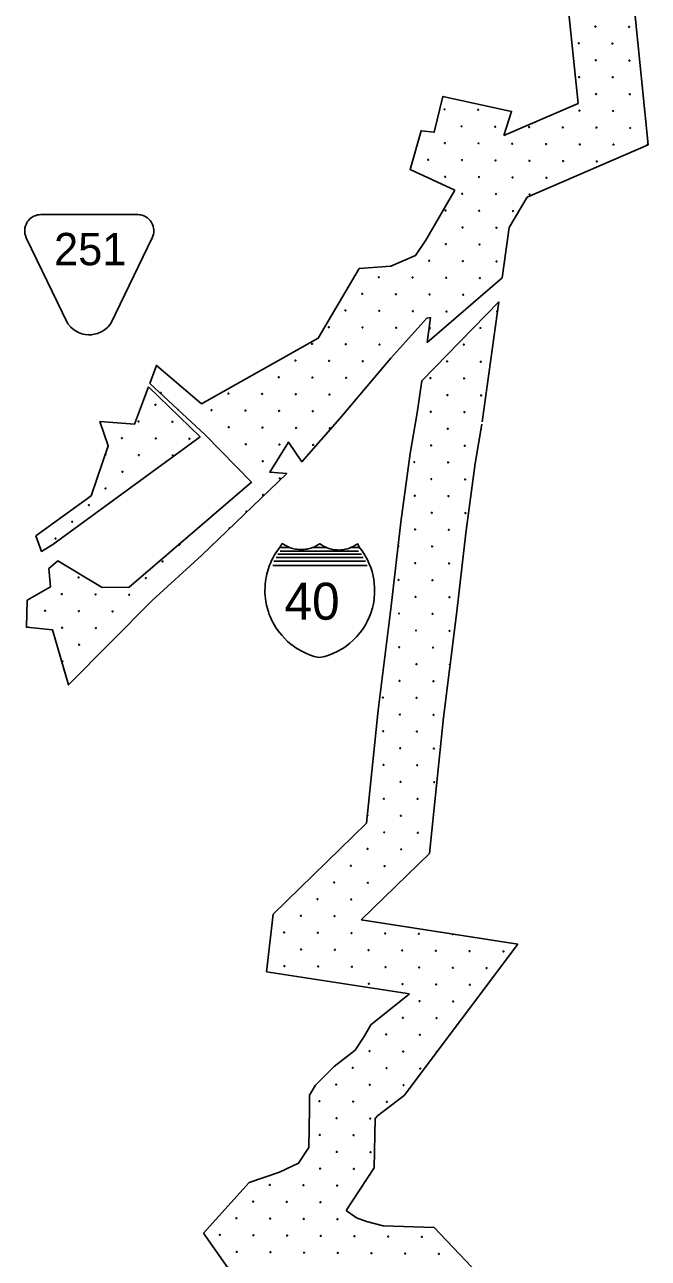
# Model space of a CAD drawing. Extents: x 1612280 to 1883141, y 560852 to 780851.
# Drawn here: x 1695212 to 1702328, y 642204 to 656286 of the extents above; entities that cross this region are included whole.
import ezdxf

# ---------------------------------------------------------------- set-up
doc = ezdxf.new("R2010")
doc.units = 0
for name, color, linetype in [('DESIGN - EROSION CONTROL - Devices', 7, 'Continuous'), ('DESIGN - ROW - Easement Linework and Patterning', 7, 'Continuous'), ('DESIGN - SCRATCH - User 1', 7, 'Continuous'), ('SURVEY - DRAINAGE - Bridge Hydraulic Data with Text', 7, 'Continuous')]:
    doc.layers.add(name, color=color, linetype=linetype)

msp = doc.modelspace()

# ---------------------------------------------------------------- linework, layer by layer
at = {"layer": 'DESIGN - EROSION CONTROL - Devices'}
for centre in [(1701725, 656264), (1701725, 656264), (1702109, 656261), (1702109, 656261), (1701534, 656074), (1701534, 656074), (1701919, 656070), (1701919, 656070), (1701729, 655880), (1701729, 655880), (1702113, 655876), (1702113, 655876), (1701538, 655689), (1701538, 655689), (1701923, 655686), (1701923, 655686), (1701732, 655495), (1701732, 655495), (1702117, 655492), (1702117, 655492), (1700004, 655320), (1700004, 655320), (1700388, 655316), (1700388, 655316), (1701542, 655305), (1701542, 655305), (1701926, 655301), (1701926, 655301), (1700198, 655126), (1700198, 655126), (1700582, 655122), (1700582, 655122), (1700967, 655118), (1700967, 655118), (1701351, 655114), (1701351, 655114), (1701736, 655111), (1701736, 655111), (1702121, 655107), (1702121, 655107), (1700007, 654935), (1700007, 654935), (1700392, 654932), (1700392, 654932), (1700776, 654928), (1700776, 654928), (1701161, 654924), (1701161, 654924), (1701546, 654920), (1701546, 654920), (1701930, 654917), (1701930, 654917), (1699817, 654745), (1699817, 654745), (1700202, 654741), (1700202, 654741), (1700586, 654737), (1700586, 654737), (1700971, 654734), (1700971, 654734), (1701355, 654730), (1701355, 654730), (1701740, 654726), (1701740, 654726), (1700011, 654551), (1700011, 654551), (1700396, 654547), (1700396, 654547), (1700780, 654543), (1700780, 654543), (1701165, 654539), (1701165, 654539), (1700205, 654357), (1700205, 654357), (1700590, 654353), (1700590, 654353), (1700974, 654349), (1700974, 654349), (1700015, 654166), (1700015, 654166), (1700399, 654162), (1700399, 654162), (1700784, 654159), (1700784, 654159), (1700209, 653972), (1700209, 653972), (1700594, 653968), (1700594, 653968), (1700019, 653782), (1700019, 653782), (1700403, 653778), (1700403, 653778), (1699828, 653591), (1699828, 653591), (1700213, 653587), (1700213, 653587), (1700597, 653584), (1700597, 653584), (1699253, 653404), (1699253, 653404), (1699638, 653401), (1699638, 653401), (1700022, 653397), (1700022, 653397), (1700407, 653393), (1700407, 653393), (1699063, 653214), (1699063, 653214), (1699447, 653210), (1699447, 653210), (1699832, 653207), (1699832, 653207), (1700216, 653203), (1700216, 653203), (1698872, 653024), (1698872, 653024), (1699257, 653020), (1699257, 653020), (1699642, 653016), (1699642, 653016), (1700026, 653012), (1700026, 653012), (1700603, 653014), (1700603, 653014), (1698682, 652833), (1698682, 652833), (1699067, 652830), (1699067, 652830), (1699451, 652826), (1699451, 652826), (1699836, 652822), (1699836, 652822), (1700412, 652824), (1700412, 652824), (1698492, 652643), (1698492, 652643), (1698876, 652639), (1698876, 652639), (1699261, 652635), (1699261, 652635), (1700222, 652634), (1700222, 652634), (1698301, 652452), (1698301, 652452), (1698686, 652449), (1698686, 652449), (1699070, 652445), (1699070, 652445), (1700032, 652443), (1700032, 652443), (1700416, 652439), (1700416, 652439), (1698111, 652262), (1698111, 652262), (1698495, 652258), (1698495, 652258), (1698880, 652255), (1698880, 652255), (1699841, 652253), (1699841, 652253), (1700226, 652249), (1700226, 652249), (1696767, 652083), (1696767, 652083), (1697536, 652075), (1697536, 652075), (1697920, 652072), (1697920, 652072), (1698305, 652068), (1698305, 652068), (1698689, 652064), (1698689, 652064), (1700035, 652059), (1700035, 652059), (1700420, 652055), (1700420, 652055), (1696703, 651948), (1696703, 651948), (1697345, 651885), (1697345, 651885), (1697730, 651881), (1697730, 651881), (1698114, 651877), (1698114, 651877), (1698499, 651874), (1698499, 651874), (1699845, 651868), (1699845, 651868), (1700229, 651865), (1700229, 651865), (1696512, 651758), (1696512, 651758), (1696897, 651754), (1696897, 651754), (1697540, 651691), (1697540, 651691), (1697924, 651687), (1697924, 651687), (1698309, 651683), (1698309, 651683), (1698693, 651680), (1698693, 651680), (1700039, 651674), (1700039, 651674), (1696322, 651568), (1696322, 651568), (1696707, 651564), (1696707, 651564), (1697091, 651560), (1697091, 651560), (1697734, 651497), (1697734, 651497), (1698118, 651493), (1698118, 651493), (1698503, 651489), (1698503, 651489), (1699849, 651484), (1699849, 651484), (1700233, 651480), (1700233, 651480), (1696516, 651373), (1696516, 651373), (1696901, 651370), (1696901, 651370), (1697928, 651303), (1697928, 651303), (1699658, 651293), (1699658, 651293), (1696326, 651183), (1696326, 651183), (1700043, 651290), (1700043, 651290), (1698122, 651108), (1698122, 651108), (1699852, 651099), (1699852, 651099), (1700237, 651095), (1700237, 651095), (1696135, 650993), (1696135, 650993), (1697932, 650918), (1697932, 650918), (1699662, 650909), (1699662, 650909), (1700047, 650905), (1700047, 650905), (1695945, 650802), (1695945, 650802), (1695755, 650612), (1695755, 650612), (1697741, 650728), (1697741, 650728), (1699856, 650715), (1699856, 650715), (1700241, 650711), (1700241, 650711), (1699666, 650524), (1699666, 650524), (1700050, 650520), (1700050, 650520), (1695564, 650421), (1695564, 650421), (1699860, 650330), (1699860, 650330), (1696785, 650160), (1696785, 650160), (1699669, 650140), (1699669, 650140), (1700054, 650136), (1700054, 650136), (1695826, 649977), (1695826, 649977), (1696595, 649970), (1696595, 649970), (1699479, 649949), (1699479, 649949), (1699864, 649945), (1699864, 649945), (1695635, 649787), (1695635, 649787), (1696020, 649783), (1696020, 649783), (1696405, 649779), (1696405, 649779), (1699673, 649755), (1699673, 649755), (1700058, 649751), (1700058, 649751), (1695445, 649596), (1695445, 649596), (1695830, 649593), (1695830, 649593), (1696214, 649589), (1696214, 649589), (1699483, 649565), (1699483, 649565), (1699867, 649561), (1699867, 649561), (1695639, 649402), (1695639, 649402), (1696024, 649398), (1696024, 649398), (1699677, 649371), (1699677, 649371), (1700061, 649367), (1700061, 649367), (1695833, 649208), (1695833, 649208), (1699486, 649180), (1699486, 649180), (1699871, 649176), (1699871, 649176), (1695643, 649018), (1695643, 649018), (1699681, 648986), (1699681, 648986), (1699490, 648796), (1699490, 648796), (1699875, 648792), (1699875, 648792), (1699300, 648605), (1699300, 648605), (1699684, 648601), (1699684, 648601), (1699494, 648411), (1699494, 648411), (1699878, 648407), (1699878, 648407), (1699304, 648221), (1699304, 648221), (1699688, 648217), (1699688, 648217), (1699498, 648026), (1699498, 648026), (1699882, 648023), (1699882, 648023), (1699307, 647836), (1699307, 647836), (1699692, 647832), (1699692, 647832), (1699501, 647642), (1699501, 647642), (1699886, 647638), (1699886, 647638), (1699311, 647451), (1699311, 647451), (1699696, 647448), (1699696, 647448), (1699505, 647257), (1699505, 647257), (1699315, 647067), (1699315, 647067), (1699699, 647063), (1699699, 647063), (1699124, 646877), (1699124, 646877), (1699509, 646873), (1699509, 646873), (1698934, 646686), (1698934, 646686), (1699318, 646682), (1699318, 646682), (1698744, 646496), (1698744, 646496), (1699128, 646492), (1699128, 646492), (1698553, 646305), (1698553, 646305), (1698938, 646302), (1698938, 646302), (1698363, 646115), (1698363, 646115), (1698747, 646111), (1698747, 646111), (1698172, 645924), (1698172, 645924), (1698557, 645921), (1698557, 645921), (1698941, 645917), (1698941, 645917), (1699326, 645913), (1699326, 645913), (1699710, 645910), (1699710, 645910), (1698366, 645730), (1698366, 645730), (1698751, 645727), (1698751, 645727), (1699136, 645723), (1699136, 645723), (1699520, 645719), (1699520, 645719), (1699905, 645715), (1699905, 645715), (1700289, 645712), (1700289, 645712), (1700674, 645708), (1700674, 645708), (1698176, 645540), (1698176, 645540), (1698561, 645536), (1698561, 645536), (1698945, 645532), (1698945, 645532), (1699330, 645529), (1699330, 645529), (1699714, 645525), (1699714, 645525), (1700099, 645521), (1700099, 645521), (1700483, 645518), (1700483, 645518), (1699139, 645338), (1699139, 645338), (1699524, 645335), (1699524, 645335), (1699908, 645331), (1699908, 645331), (1700293, 645327), (1700293, 645327), (1699718, 645140), (1699718, 645140), (1700103, 645137), (1700103, 645137), (1699528, 644950), (1699528, 644950), (1699912, 644946), (1699912, 644946), (1699337, 644760), (1699337, 644760), (1699722, 644756), (1699722, 644756), (1699147, 644569), (1699147, 644569), (1699531, 644565), (1699531, 644565), (1698956, 644379), (1698956, 644379), (1699341, 644375), (1699341, 644375), (1699725, 644371), (1699725, 644371), (1698766, 644188), (1698766, 644188), (1699150, 644185), (1699150, 644185), (1699535, 644181), (1699535, 644181), (1698575, 643998), (1698575, 643998), (1698960, 643994), (1698960, 643994), (1699345, 643991), (1699345, 643991), (1698770, 643804), (1698770, 643804), (1699154, 643800), (1699154, 643800), (1698579, 643613), (1698579, 643613), (1698964, 643610), (1698964, 643610), (1698773, 643419), (1698773, 643419), (1699158, 643416), (1699158, 643416), (1698583, 643229), (1698583, 643229), (1698968, 643225), (1698968, 643225), (1698008, 643042), (1698008, 643042), (1698393, 643038), (1698393, 643038), (1698777, 643035), (1698777, 643035), (1697818, 642852), (1697818, 642852), (1698202, 642848), (1698202, 642848), (1698587, 642844), (1698587, 642844), (1697627, 642661), (1697627, 642661), (1698012, 642658), (1698012, 642658), (1698396, 642654), (1698396, 642654), (1698781, 642650), (1698781, 642650), (1697437, 642471), (1697437, 642471), (1697821, 642467), (1697821, 642467), (1698206, 642464), (1698206, 642464), (1698590, 642460), (1698590, 642460), (1698975, 642456), (1698975, 642456), (1699360, 642452), (1699360, 642452), (1699744, 642449), (1699744, 642449), (1697631, 642277), (1697631, 642277), (1698015, 642273), (1698015, 642273), (1698400, 642269), (1698400, 642269), (1698785, 642266), (1698785, 642266), (1699169, 642262), (1699169, 642262), (1699554, 642258), (1699554, 642258), (1699938, 642254), (1699938, 642254)]:
    msp.add_circle(centre, 5.28, dxfattribs=at)
for centre, start, end in [((1702315, 654913), 330.1993, 256.3595), ((1696961, 651889), 339.7051, 114.8807), ((1700424, 651670), 115.5294, 224.526), ((1696132, 651377), 243.7943, 78.1226), ((1697551, 650537), 31.2771, 236.9699), ((1696976, 650350), 172.1844, 89.193), ((1697360, 650347), 78.0264, 190.2207), ((1699475, 650334), 236.3988, 110.3121), ((1695255, 649406), 351.3965, 177.2881), ((1700065, 648982), 70.3757, 275.5226), ((1699121, 647261), 294.3898, 53.9116), ((1700095, 645906), 176.0164, 346.3882), ((1699916, 644562), 54.9752, 231.2116)]:
    msp.add_arc(centre, 5.28, start, end, dxfattribs=at)
at = {"layer": 'DESIGN - ROW - Easement Linework and Patterning'}
for points in [[(1695704, 652873), (1695230, 653853), (1695220, 653880), (1695215, 653898), (1695212, 653916), (1695212, 653932), (1695212, 653949), (1695214, 653966), (1695220, 653989), (1695227, 654007), (1695235, 654023), (1695245, 654039), (1695255, 654052), (1695270, 654069), (1695285, 654081), (1695298, 654090), (1695310, 654097), (1695327, 654105), (1695343, 654110), (1695355, 654114), (1695377, 654117), (1695396, 654118)], [(1695704, 652873), (1695230, 653853), (1695220, 653880), (1695215, 653898), (1695212, 653916), (1695212, 653932), (1695212, 653949), (1695214, 653966), (1695220, 653989), (1695227, 654007), (1695235, 654023), (1695245, 654039), (1695255, 654052), (1695270, 654069), (1695285, 654081), (1695298, 654090), (1695310, 654097), (1695327, 654105), (1695343, 654110), (1695355, 654114), (1695377, 654117), (1695396, 654118)], [(1696667, 653853), (1696673, 653871), (1696681, 653894), (1696684, 653911), (1696686, 653931), (1696685, 653946), (1696683, 653964), (1696678, 653987), (1696671, 654005), (1696664, 654019), (1696656, 654034), (1696644, 654050), (1696632, 654064), (1696613, 654081), (1696598, 654091), (1696584, 654099), (1696570, 654105), (1696553, 654111), (1696534, 654115), (1696520, 654117), (1696501, 654118), (1695396, 654118)], [(1696667, 653853), (1696673, 653871), (1696681, 653894), (1696684, 653911), (1696686, 653931), (1696685, 653946), (1696683, 653964), (1696678, 653987), (1696671, 654005), (1696664, 654019), (1696656, 654034), (1696644, 654050), (1696632, 654064), (1696613, 654081), (1696598, 654091), (1696584, 654099), (1696570, 654105), (1696553, 654111), (1696534, 654115), (1696520, 654117), (1696501, 654118), (1695396, 654118)], [(1696667, 653853), (1696194, 652876), (1696179, 652855), (1696164, 652839), (1696151, 652826), (1696123, 652803), (1696101, 652788), (1696077, 652775), (1696044, 652762), (1696006, 652752), (1695975, 652747), (1695940, 652746), (1695902, 652750), (1695862, 652759), (1695826, 652772), (1695791, 652791), (1695769, 652806), (1695739, 652832), (1695704, 652873)], [(1696667, 653853), (1696194, 652876), (1696179, 652855), (1696164, 652839), (1696151, 652826), (1696123, 652803), (1696101, 652788), (1696077, 652775), (1696044, 652762), (1696006, 652752), (1695975, 652747), (1695940, 652746), (1695902, 652750), (1695862, 652759), (1695826, 652772), (1695791, 652791), (1695769, 652806), (1695739, 652832), (1695704, 652873)]]:
    msp.add_lwpolyline(points, dxfattribs=at)
at = {"layer": 'DESIGN - SCRATCH - User 1'}
for points in [[(1701526, 655385), (1701349, 657115)], [(1701526, 655385), (1701349, 657115)], [(1702170, 656458), (1702328, 654914)], [(1702170, 656458), (1702328, 654914)], [(1700122, 654397), (1699610, 654634), (1699735, 655075), (1699885, 655059), (1699985, 655467), (1700767, 655296), (1700680, 655021)], [(1700122, 654397), (1699610, 654634), (1699735, 655075), (1699885, 655059), (1699985, 655467), (1700767, 655296), (1700680, 655021)], [(1700680, 655021), (1701526, 655385)], [(1700680, 655021), (1701526, 655385)], [(1702328, 654914), (1700945, 654319)], [(1702328, 654914), (1700945, 654319)], [(1697231, 651958), (1698562, 652707), (1699028, 653502), (1699390, 653531), (1699673, 653652), (1699789, 653827), (1700122, 654397)], [(1697231, 651958), (1698562, 652707), (1699028, 653502), (1699390, 653531), (1699673, 653652), (1699789, 653827), (1700122, 654397)], [(1700945, 654319), (1700741, 653970)], [(1700945, 654319), (1700741, 653970)], [(1700741, 653970), (1700662, 653398)], [(1700741, 653970), (1700662, 653398)], [(1700662, 653398), (1699803, 652658)], [(1700662, 653398), (1699803, 652658)], [(1699692, 651856), (1699742, 652222), (1700624, 653121)], [(1699692, 651856), (1699742, 652222), (1700624, 653121)], [(1700624, 653121), (1700434, 651753)], [(1700624, 653121), (1700434, 651753)], [(1699842, 652943), (1699800, 652936), (1699389, 652478), (1698808, 651791), (1698373, 651298), (1698221, 651521), (1698009, 651180), (1698203, 651163), (1697616, 650599), (1697234, 650229), (1696667, 649713)], [(1699842, 652943), (1699800, 652936), (1699389, 652478), (1698808, 651791), (1698373, 651298), (1698221, 651521), (1698009, 651180), (1698203, 651163), (1697616, 650599), (1697234, 650229), (1696667, 649713)], [(1699803, 652658), (1699842, 652943)], [(1699803, 652658), (1699842, 652943)], [(1696638, 652189), (1696715, 652396), (1697231, 651958)], [(1696638, 652189), (1696715, 652396), (1697231, 651958)], [(1695340, 650450), (1695970, 650910), (1696166, 651480), (1696070, 651756), (1696466, 651727), (1696624, 652152)], [(1695340, 650450), (1695970, 650910), (1696166, 651480), (1696070, 651756), (1696466, 651727), (1696624, 652152)], [(1696624, 652152), (1697214, 651583), (1695531, 650354)], [(1696624, 652152), (1697214, 651583), (1695531, 650354)], [(1696405, 649865), (1697798, 651063), (1697270, 651606), (1696638, 652189)], [(1696405, 649865), (1697798, 651063), (1697270, 651606), (1696638, 652189)], [(1699114, 647173), (1699246, 648462), (1699393, 649649), (1699505, 650606), (1699610, 651393), (1699692, 651856)], [(1699114, 647173), (1699246, 648462), (1699393, 649649), (1699505, 650606), (1699610, 651393), (1699692, 651856)], [(1700430, 651726), (1700352, 651278), (1700249, 650513), (1700138, 649559), (1699992, 648378), (1699833, 646825)], [(1700430, 651726), (1700352, 651278), (1700249, 650513), (1700138, 649559), (1699992, 648378), (1699833, 646825)], [(1695531, 650354), (1695405, 650274), (1695340, 650450)], [(1695531, 650354), (1695405, 650274), (1695340, 650450)], [(1696667, 649713), (1695710, 648750), (1695528, 649379), (1695232, 649408), (1695240, 649716), (1695507, 649869), (1695487, 650078), (1695590, 650166)], [(1696667, 649713), (1695710, 648750), (1695528, 649379), (1695232, 649408), (1695240, 649716), (1695507, 649869), (1695487, 650078), (1695590, 650166)], [(1695590, 650166), (1696097, 649863), (1696405, 649865)], [(1695590, 650166), (1696097, 649863), (1696405, 649865)], [(1698046, 646133), (1699114, 647173)], [(1698046, 646133), (1699114, 647173)], [(1699833, 646825), (1699053, 646067)], [(1699833, 646825), (1699053, 646067)], [(1697970, 645475), (1698046, 646133)], [(1697970, 645475), (1698046, 646133)], [(1699053, 646067), (1700838, 645790)], [(1699053, 646067), (1700838, 645790)], [(1700838, 645790), (1699541, 644063), (1699239, 643830), (1699210, 643801), (1699201, 643239), (1698881, 642750)], [(1700838, 645790), (1699541, 644063), (1699239, 643830), (1699210, 643801), (1699201, 643239), (1698881, 642750)], [(1699601, 645223), (1697970, 645475)], [(1699601, 645223), (1697970, 645475)], [(1697254, 642493), (1697775, 643070), (1698118, 643186), (1698338, 643289), (1698454, 643468), (1698461, 643914), (1698461, 644065), (1698530, 644181), (1698742, 644394), (1698982, 644579), (1699085, 644737), (1699161, 644868), (1699601, 645223)], [(1697254, 642493), (1697775, 643070), (1698118, 643186), (1698338, 643289), (1698454, 643468), (1698461, 643914), (1698461, 644065), (1698530, 644181), (1698742, 644394), (1698982, 644579), (1699085, 644737), (1699161, 644868), (1699601, 645223)], [(1698881, 642750), (1698999, 642665), (1699112, 642625), (1699302, 642577), (1699884, 642555)], [(1698881, 642750), (1698999, 642665), (1699112, 642625), (1699302, 642577), (1699884, 642555)], [(1697707, 641841), (1697254, 642493)], [(1697707, 641841), (1697254, 642493)], [(1699884, 642555), (1700673, 641728), (1701085, 641289), (1701455, 640919), (1701584, 640834), (1702227, 640634)], [(1699884, 642555), (1700673, 641728), (1701085, 641289), (1701455, 640919), (1701584, 640834), (1702227, 640634)]]:
    msp.add_lwpolyline(points, dxfattribs=at)
at = {"layer": 'SURVEY - DRAINAGE - Bridge Hydraulic Data with Text'}
for p, q in [((1698124, 650319), (1698231, 650319)), ((1698124, 650319), (1698231, 650319)), ((1698500, 650319), (1698647, 650319)), ((1698500, 650319), (1698647, 650319)), ((1698933, 650319), (1699033, 650319)), ((1698933, 650319), (1699033, 650319)), ((1698083, 650203), (1699075, 650203)), ((1698083, 650203), (1699075, 650203)), ((1698100, 650242), (1699056, 650242)), ((1698100, 650242), (1699056, 650242)), ((1698128, 650276), (1699022, 650276)), ((1698128, 650276), (1699022, 650276)), ((1698044, 650112), (1699121, 650112)), ((1698044, 650112), (1699121, 650112)), ((1698056, 650163), (1699101, 650163)), ((1698056, 650163), (1699101, 650163))]:
    msp.add_line(p, q, dxfattribs=at)
for points in [[(1698151, 650365), (1698128, 650326), (1698109, 650301), (1698090, 650274), (1698079, 650258), (1698064, 650233), (1698048, 650205), (1698030, 650170), (1698019, 650146), (1698007, 650118), (1697989, 650067), (1697981, 650040), (1697975, 650016), (1697970, 649992), (1697963, 649959), (1697959, 649932), (1697956, 649900), (1697954, 649867), (1697953, 649828), (1697953, 649799), (1697955, 649769), (1697959, 649732), (1697964, 649701), (1697971, 649661), (1697981, 649623), (1697992, 649584), (1698002, 649555), (1698016, 649522), (1698032, 649485), (1698046, 649459), (1698062, 649430), (1698082, 649399), (1698118, 649349), (1698145, 649316), (1698175, 649282), (1698212, 649247), (1698249, 649215), (1698316, 649167), (1698368, 649137), (1698427, 649109), (1698463, 649094), (1698516, 649076), (1698553, 649066), (1698576, 649061)], [(1698151, 650365), (1698128, 650326), (1698109, 650301), (1698090, 650274), (1698079, 650258), (1698064, 650233), (1698048, 650205), (1698030, 650170), (1698019, 650146), (1698007, 650118), (1697989, 650067), (1697981, 650040), (1697975, 650016), (1697970, 649992), (1697963, 649959), (1697959, 649932), (1697956, 649900), (1697954, 649867), (1697953, 649828), (1697953, 649799), (1697955, 649769), (1697959, 649732), (1697964, 649701), (1697971, 649661), (1697981, 649623), (1697992, 649584), (1698002, 649555), (1698016, 649522), (1698032, 649485), (1698046, 649459), (1698062, 649430), (1698082, 649399), (1698118, 649349), (1698145, 649316), (1698175, 649282), (1698212, 649247), (1698249, 649215), (1698316, 649167), (1698368, 649137), (1698427, 649109), (1698463, 649094), (1698516, 649076), (1698553, 649066), (1698576, 649061)], [(1699009, 650363), (1698997, 650354), (1698982, 650344), (1698967, 650335), (1698951, 650327), (1698939, 650321), (1698917, 650312), (1698899, 650305), (1698870, 650298), (1698855, 650295), (1698831, 650291), (1698818, 650290), (1698802, 650289), (1698782, 650289), (1698773, 650290), (1698759, 650291), (1698742, 650293), (1698729, 650295), (1698708, 650300), (1698681, 650308), (1698663, 650315), (1698647, 650321), (1698623, 650334), (1698599, 650348), (1698580, 650362), (1698565, 650352), (1698546, 650341), (1698525, 650330), (1698510, 650323), (1698495, 650318), (1698479, 650312), (1698460, 650306), (1698448, 650304), (1698437, 650301), (1698418, 650298), (1698399, 650296), (1698385, 650295), (1698371, 650295), (1698353, 650295), (1698336, 650296), (1698316, 650298), (1698303, 650300), (1698284, 650304), (1698269, 650308), (1698257, 650311), (1698242, 650316), (1698231, 650321), (1698220, 650325), (1698203, 650333), (1698190, 650340), (1698179, 650346), (1698164, 650356), (1698151, 650365)], [(1699009, 650363), (1698997, 650354), (1698982, 650344), (1698967, 650335), (1698951, 650327), (1698939, 650321), (1698917, 650312), (1698899, 650305), (1698870, 650298), (1698855, 650295), (1698831, 650291), (1698818, 650290), (1698802, 650289), (1698782, 650289), (1698773, 650290), (1698759, 650291), (1698742, 650293), (1698729, 650295), (1698708, 650300), (1698681, 650308), (1698663, 650315), (1698647, 650321), (1698623, 650334), (1698599, 650348), (1698580, 650362), (1698565, 650352), (1698546, 650341), (1698525, 650330), (1698510, 650323), (1698495, 650318), (1698479, 650312), (1698460, 650306), (1698448, 650304), (1698437, 650301), (1698418, 650298), (1698399, 650296), (1698385, 650295), (1698371, 650295), (1698353, 650295), (1698336, 650296), (1698316, 650298), (1698303, 650300), (1698284, 650304), (1698269, 650308), (1698257, 650311), (1698242, 650316), (1698231, 650321), (1698220, 650325), (1698203, 650333), (1698190, 650340), (1698179, 650346), (1698164, 650356), (1698151, 650365)], [(1699009, 650363), (1699029, 650322), (1699062, 650279), (1699094, 650230), (1699123, 650177), (1699140, 650141), (1699160, 650090), (1699175, 650046), (1699184, 650011), (1699195, 649955), (1699201, 649910), (1699205, 649862), (1699205, 649810), (1699199, 649724), (1699191, 649676), (1699180, 649630), (1699162, 649569), (1699147, 649529), (1699121, 649474), (1699101, 649437), (1699077, 649397), (1699041, 649347), (1699003, 649302), (1698956, 649255), (1698922, 649225), (1698879, 649192), (1698843, 649167), (1698770, 649126), (1698728, 649107), (1698684, 649090), (1698635, 649075), (1698576, 649061)], [(1699009, 650363), (1699029, 650322), (1699062, 650279), (1699094, 650230), (1699123, 650177), (1699140, 650141), (1699160, 650090), (1699175, 650046), (1699184, 650011), (1699195, 649955), (1699201, 649910), (1699205, 649862), (1699205, 649810), (1699199, 649724), (1699191, 649676), (1699180, 649630), (1699162, 649569), (1699147, 649529), (1699121, 649474), (1699101, 649437), (1699077, 649397), (1699041, 649347), (1699003, 649302), (1698956, 649255), (1698922, 649225), (1698879, 649192), (1698843, 649167), (1698770, 649126), (1698728, 649107), (1698684, 649090), (1698635, 649075), (1698576, 649061)]]:
    msp.add_lwpolyline(points, dxfattribs=at)

# ---------------------------------------------------------------- texts
at = {"layer": 'DESIGN - ROW - Easement Linework and Patterning'}
msp.add_text('251', height=369.6, rotation=0.0012, dxfattribs=at).set_placement((1695547, 653540))
msp.add_text('251', height=369.6, rotation=0.0012, dxfattribs=at).set_placement((1695547, 653540))
at = {"layer": 'SURVEY - DRAINAGE - Bridge Hydraulic Data with Text'}
msp.add_text('40', height=422.4, rotation=0.0013, dxfattribs=at).set_placement((1698177, 649494))
msp.add_text('40', height=422.4, rotation=0.0013, dxfattribs=at).set_placement((1698177, 649494))

doc.saveas('drawing.dxf')
